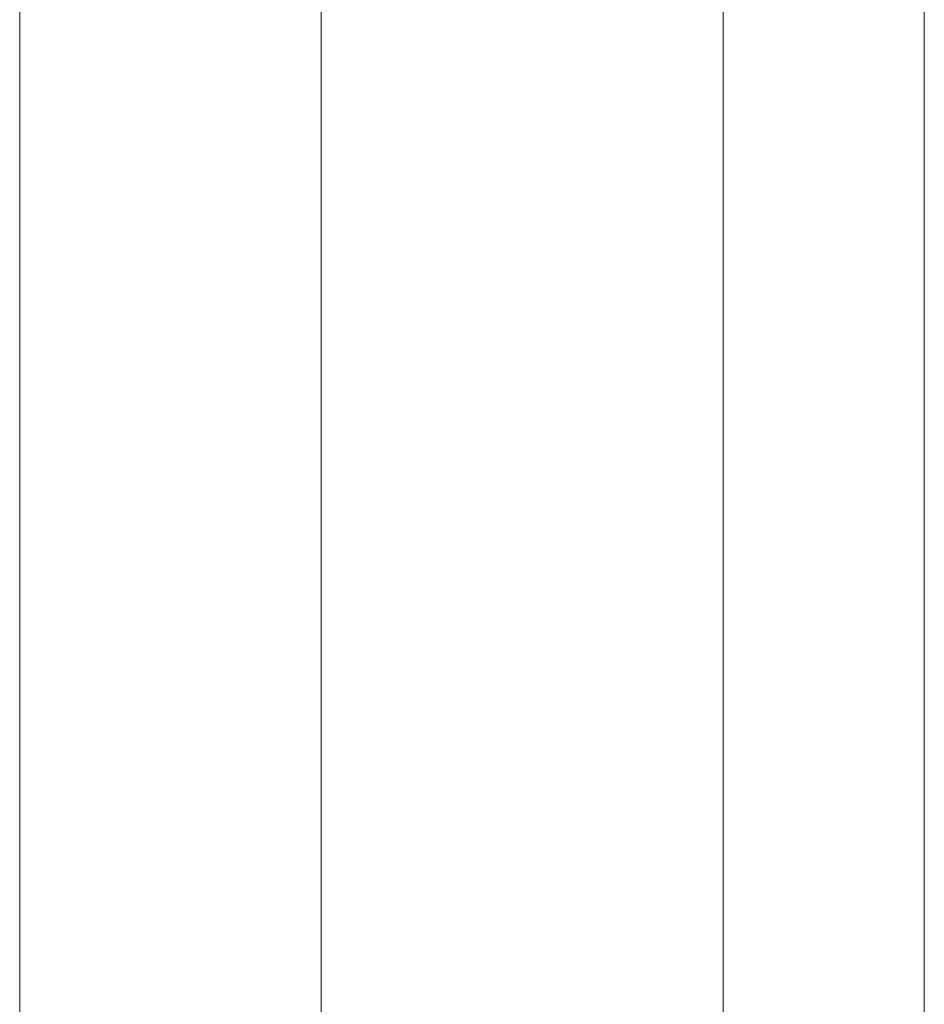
# Model space of a CAD drawing. Header units: metres. Extents: x -3.6 to 84.5, y -11 to 16.8.
# Tile 647 of 656: x 62.3782 to 62.4142, y -0.5343 to -0.4951. Entities that reach past the tile are written whole.
import ezdxf

# ---------------------------------------------------------------- set-up
doc = ezdxf.new("R2010")
doc.units = ezdxf.units.M
doc.header["$MEASUREMENT"] = 0
doc.layers.add('301 - Elemente.Linie', color=7, linetype='Continuous')

msp = doc.modelspace()

# ---------------------------------------------------------------- linework, layer by layer
at = {"layer": '301 - Elemente.Linie', "color": 7, "linetype": 'Continuous', "lineweight": 5}
for p, q in [((62.378213, -0.479469), (62.378213, -2.855)), ((62.390213, -2.855), (62.390213, -0.479469)), ((62.390213, -0.479469), (62.390213, -2.855)), ((62.406213, -2.899), (62.406213, -0.479469)), ((62.406213, -0.479469), (62.406213, -2.855)), ((62.414213, -2.899), (62.414213, -0.479469)), ((62.414213, -0.479469), (62.414213, -2.855))]:
    msp.add_line(p, q, dxfattribs=at)

doc.saveas('drawing.dxf')
